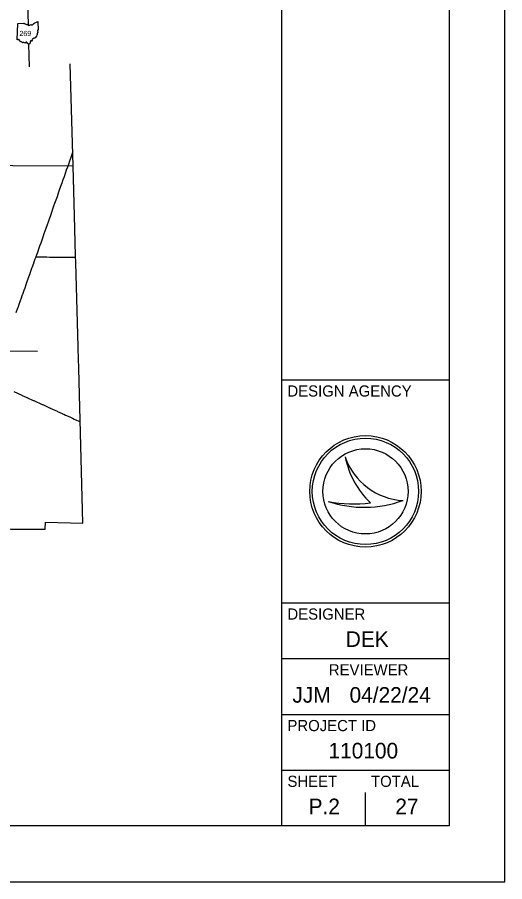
# Model space of a CAD drawing. Extents: x -232 to 448, y 619 to 1059.
# Drawn here: x 360.9 to 448.4, y 619.3 to 774.3 of the extents above; entities that cross this region are included whole.
import ezdxf

# ---------------------------------------------------------------- set-up
doc = ezdxf.new("R2010")
doc.units = 0
for name, color, linetype in [('Default', 7, 'Continuous'), ('SH_Border', 7, 'Continuous'), ('SH_Cut_Line', 7, 'Continuous'), ('SH_Data', 7, 'Continuous')]:
    doc.layers.add(name, color=color, linetype=linetype)

msp = doc.modelspace()

# ---------------------------------------------------------------- linework, layer by layer
at = {"layer": 'Default'}
msp.add_line((360.91, 770.31), (360.99, 773.24), dxfattribs=at)
msp.add_line((360.91, 770.31), (360.99, 773.24), dxfattribs=at)
for points in [[(362.91, 772.88), (362.72, 779.77)], [(360.99, 773.24), (362.13, 773.26), (362.11, 773.23), (362.22, 773.22), (362.33, 773.16), (362.43, 773.12), (362.55, 773.02), (362.62, 773.03), (362.65, 773.1), (362.7, 773.04), (362.76, 773.03), (362.88, 772.89), (362.97, 772.86), (363.08, 772.91), (363.16, 772.92), (363.22, 772.97), (363.37, 773.01), (363.42, 772.98), (363.5, 772.99), (363.54, 773), (363.61, 772.99), (363.74, 773.09), (363.87, 773.22), (364.07, 773.34), (364.37, 773.45), (364.61, 773.55), (364.64, 772.03)], [(360.99, 773.24), (362.13, 773.26), (362.11, 773.23), (362.22, 773.22), (362.33, 773.16), (362.43, 773.12), (362.55, 773.02), (362.62, 773.03), (362.65, 773.1), (362.7, 773.04), (362.76, 773.03), (362.88, 772.89), (362.97, 772.86), (363.08, 772.91), (363.16, 772.92), (363.22, 772.97), (363.37, 773.01), (363.42, 772.98), (363.5, 772.99), (363.54, 773), (363.61, 772.99), (363.74, 773.09), (363.87, 773.22), (364.07, 773.34), (364.37, 773.45), (364.61, 773.55), (364.64, 772.03)], [(364.64, 772.03), (364.61, 772.01), (364.55, 772.02), (364.52, 771.98), (364.56, 771.91), (364.58, 771.83), (364.56, 771.75), (364.58, 771.68), (364.57, 771.62), (364.54, 771.57), (364.52, 771.51), (364.49, 771.45), (364.5, 771.42), (364.47, 771.4), (364.47, 771.3), (364.46, 771.25), (364.47, 771.2), (364.42, 771.19), (364.43, 771.15), (364.4, 771.13), (364.41, 771.08), (364.38, 771.04), (364.41, 770.98), (364.38, 770.96), (364.36, 770.88), (364.3, 770.87), (364.19, 770.72), (364.15, 770.67), (364.1, 770.66), (364.08, 770.6), (364.02, 770.6), (363.93, 770.56), (363.88, 770.63), (363.78, 770.55), (363.77, 770.46), (363.65, 770.46), (363.65, 770.42), (363.63, 770.4), (363.6, 770.36), (363.62, 770.27), (363.56, 770.25), (363.57, 770.21), (363.6, 770.18), (363.62, 770.09), (363.56, 770.1), (363.51, 770.03), (363.46, 770.05), (363.47, 770.11), (363.39, 770.19), (363.3, 770.13), (363.26, 770.03), (363.26, 769.96), (363.2, 769.92), (363.24, 769.82), (363.23, 769.76), (363.23, 769.69), (363.16, 769.7), (363.11, 769.53)], [(364.64, 772.03), (364.61, 772.01), (364.55, 772.02), (364.52, 771.98), (364.56, 771.91), (364.58, 771.83), (364.56, 771.75), (364.58, 771.68), (364.57, 771.62), (364.54, 771.57), (364.52, 771.51), (364.49, 771.45), (364.5, 771.42), (364.47, 771.4), (364.47, 771.3), (364.46, 771.25), (364.47, 771.2), (364.42, 771.19), (364.43, 771.15), (364.4, 771.13), (364.41, 771.08), (364.38, 771.04), (364.41, 770.98), (364.38, 770.96), (364.36, 770.88), (364.3, 770.87), (364.19, 770.72), (364.15, 770.67), (364.1, 770.66), (364.08, 770.6), (364.02, 770.6), (363.93, 770.56), (363.88, 770.63), (363.78, 770.55), (363.77, 770.46), (363.65, 770.46), (363.65, 770.42), (363.63, 770.4), (363.6, 770.36), (363.62, 770.27), (363.56, 770.25), (363.57, 770.21), (363.6, 770.18), (363.62, 770.09), (363.56, 770.1), (363.51, 770.03), (363.46, 770.05), (363.47, 770.11), (363.39, 770.19), (363.3, 770.13), (363.26, 770.03), (363.26, 769.96), (363.2, 769.92), (363.24, 769.82), (363.23, 769.76), (363.23, 769.69), (363.16, 769.7), (363.11, 769.53)], [(363.11, 769.53), (362.98, 769.5), (362.89, 769.48), (362.85, 769.55), (362.79, 769.59), (362.75, 769.67), (362.65, 769.68), (362.63, 769.79), (362.62, 769.87), (362.49, 769.85), (362.45, 769.8), (362.41, 769.78), (362.38, 769.73), (362.32, 769.73), (362.25, 769.7), (362.21, 769.75), (362.1, 769.81), (362.05, 769.83), (361.94, 769.79), (361.92, 769.74), (361.84, 769.76), (361.82, 769.82), (361.77, 769.84), (361.76, 769.89), (361.65, 769.92), (361.57, 769.91), (361.43, 769.96), (361.42, 770.04), (361.37, 770.13), (361.35, 770.19), (361.26, 770.24), (361.24, 770.32), (361.21, 770.32), (361.18, 770.29), (361.08, 770.27), (361.04, 770.31), (360.98, 770.36), (360.91, 770.31)], [(363.11, 769.53), (362.98, 769.5), (362.89, 769.48), (362.85, 769.55), (362.79, 769.59), (362.75, 769.67), (362.65, 769.68), (362.63, 769.79), (362.62, 769.87), (362.49, 769.85), (362.45, 769.8), (362.41, 769.78), (362.38, 769.73), (362.32, 769.73), (362.25, 769.7), (362.21, 769.75), (362.1, 769.81), (362.05, 769.83), (361.94, 769.79), (361.92, 769.74), (361.84, 769.76), (361.82, 769.82), (361.77, 769.84), (361.76, 769.89), (361.65, 769.92), (361.57, 769.91), (361.43, 769.96), (361.42, 770.04), (361.37, 770.13), (361.35, 770.19), (361.26, 770.24), (361.24, 770.32), (361.21, 770.32), (361.18, 770.29), (361.08, 770.27), (361.04, 770.31), (360.98, 770.36), (360.91, 770.31)], [(363.12, 765.46), (363.01, 769.5)], [(370.92, 747.61), (370.42, 765.97)], [(360.73, 721.37), (361.02, 722.25), (361.05, 722.31), (361.32, 723.08), (361.35, 723.17), (361.55, 723.73), (361.59, 723.83), (361.86, 724.59), (361.88, 724.65), (362.21, 725.57), (362.24, 725.65), (362.56, 726.57), (362.59, 726.65), (362.86, 727.42), (362.89, 727.5), (363.2, 728.37), (363.22, 728.43), (363.55, 729.35), (363.58, 729.45), (363.87, 730.26), (363.89, 730.32), (364.15, 731.03), (364.18, 731.12), (364.24, 731.27), (364.24, 731.27), (364.28, 731.37), (364.33, 731.51), (364.4, 731.72), (364.63, 732.37), (364.78, 732.8), (364.98, 733.36), (365.17, 733.88), (365.36, 734.44), (365.55, 734.97), (365.76, 735.57), (365.93, 736.06), (366.1, 736.52), (366.32, 737.15), (366.5, 737.67), (366.69, 738.2), (366.92, 738.85), (367.1, 739.39), (367.31, 740), (367.49, 740.5), (367.66, 740.99), (367.86, 741.57), (368.1, 742.22), (368.31, 742.83), (368.5, 743.38), (368.74, 744.06), (368.96, 744.65), (369.17, 745.26), (369.37, 745.8), (369.57, 746.37), (369.77, 746.96), (369.96, 747.49), (370.14, 747.99), (370.35, 748.59), (370.58, 749.26), (370.77, 749.77), (370.85, 750.01)], [(370.92, 747.61), (360.11, 747.72), (353.11, 747.82), (347.65, 747.92), (336.74, 748.12)], [(371.16, 738.72), (370.92, 747.61)], [(371.85, 714.93), (371.84, 715.29), (371.39, 730.27), (371.36, 731.63), (371.16, 738.72)], [(364.28, 731.37), (364.58, 731.37), (365.1, 731.37), (365.66, 731.36), (366.19, 731.35), (366.69, 731.34), (367.23, 731.33), (367.76, 731.32), (368.43, 731.31), (369.09, 731.3), (369.61, 731.3), (370.18, 731.29), (370.73, 731.29), (371.26, 731.29), (371.36, 731.31)], [(364.55, 714.41), (352.59, 714.52), (345.54, 714.61), (336.61, 714.71)], [(371.94, 711.33), (371.85, 714.93)], [(372.66, 683.62), (372.28, 699.83), (372.1, 706.66), (371.94, 711.33)], [(360.32, 707.19), (361.71, 706.56), (361.74, 706.55), (361.81, 706.52), (362.65, 706.14), (362.69, 706.12), (362.75, 706.09), (363.79, 705.63), (363.81, 705.62), (363.89, 705.58), (365.37, 704.91), (365.39, 704.9), (365.47, 704.86), (366.71, 704.31), (366.74, 704.29), (366.81, 704.26), (368.04, 703.69), (368.05, 703.69), (368.14, 703.65), (368.98, 703.26), (369.03, 703.24), (369.25, 703.14), (369.59, 702.98), (370.03, 702.78), (370.44, 702.59), (370.81, 702.42), (371.15, 702.26), (371.53, 702.09), (371.85, 701.94), (372.05, 701.86), (372.23, 701.81)], [(357.8, 682.58), (359.76, 682.56), (365.93, 682.54), (365.95, 683.79), (372.66, 683.62)]]:
    msp.add_lwpolyline(points, dxfattribs=at)
at = {"layer": 'SH_Border'}
for p, q in [((408.4, 629.31), (408.4, 1049.31)), ((408.4, 709.31), (438.4, 709.31)), ((408.4, 669.31), (438.4, 669.31)), ((408.4, 659.31), (438.4, 659.31)), ((408.4, 649.31), (438.4, 649.31)), ((408.4, 639.31), (438.4, 639.31))]:
    msp.add_line(p, q, dxfattribs=at)
msp.add_lwpolyline([(-201.6, 1049.31), (438.4, 1049.31), (438.4, 629.31), (-201.6, 629.31)], close=True, dxfattribs=at)
at = {"layer": 'SH_Cut_Line'}
msp.add_lwpolyline([(-231.6, 619.31), (448.4, 619.31), (448.4, 1059.31), (-231.6, 1059.31)], close=True, dxfattribs=at)
at = {"layer": 'SH_Data'}
for p, q in [((419.75, 695.5), (419.75, 695.5)), ((423.4, 689.31), (423.4, 689.31)), ((416.74, 687.5), (416.74, 687.5)), ((430.14, 687.68), (430.14, 687.68)), ((423.4, 629.31), (423.4, 635.31)), ((415.9, 632.81), (415.9, 632.81))]:
    msp.add_line(p, q, dxfattribs=at)
for radius in [10, 9.54, 9.54, 7.64]:
    msp.add_circle((423.4, 689.31), radius, dxfattribs=at)
for centre, radius, start, end in [((430.72, 699.26), 11.6, 198.9257, 198.9319), ((435.33, 698.71), 15.91, 191.6379, 191.6421), ((430.72, 699.26), 11.6, 198.9319, 267.1657), ((435.33, 698.71), 15.91, 191.6421, 226.0947), ((423.18, 706.71), 20.26, 251.4576, 290.0832), ((421.36, 712.39), 25.32, 259.4964, 259.4995), ((423.18, 706.71), 20.26, 251.4527, 251.4576), ((421.36, 712.39), 25.32, 259.4995, 276.6672)]:
    msp.add_arc(centre, radius, start, end, dxfattribs=at)

# ---------------------------------------------------------------- texts
at = {"layer": 'Default'}
msp.add_text('269', height=0.923, dxfattribs=at).set_placement((361.29, 770.97))
at = {"layer": 'SH_Data'}
for s, height, p in [('DESIGN AGENCY', 2, (409.4, 706.31)), ('DESIGNER', 2, (409.4, 666.31)), ('DEK', 2.8, (419.87, 661.41)), ('REVIEWER', 2, (416.83, 656.31)), ('JJM', 2.8, (410.29, 651.41)), ('04/22/24', 2.8, (420.55, 651.41)), ('PROJECT ID', 2, (409.4, 646.31)), ('110100', 2.8, (416.77, 641.41)), ('SHEET', 2, (409.4, 636.31)), ('TOTAL', 2, (424.4, 636.31)), ('P.2', 2.8, (413.2, 631.41)), ('27', 2.8, (428.76, 631.41))]:
    msp.add_text(s, height=height, dxfattribs=at).set_placement(p)

doc.saveas('drawing.dxf')
